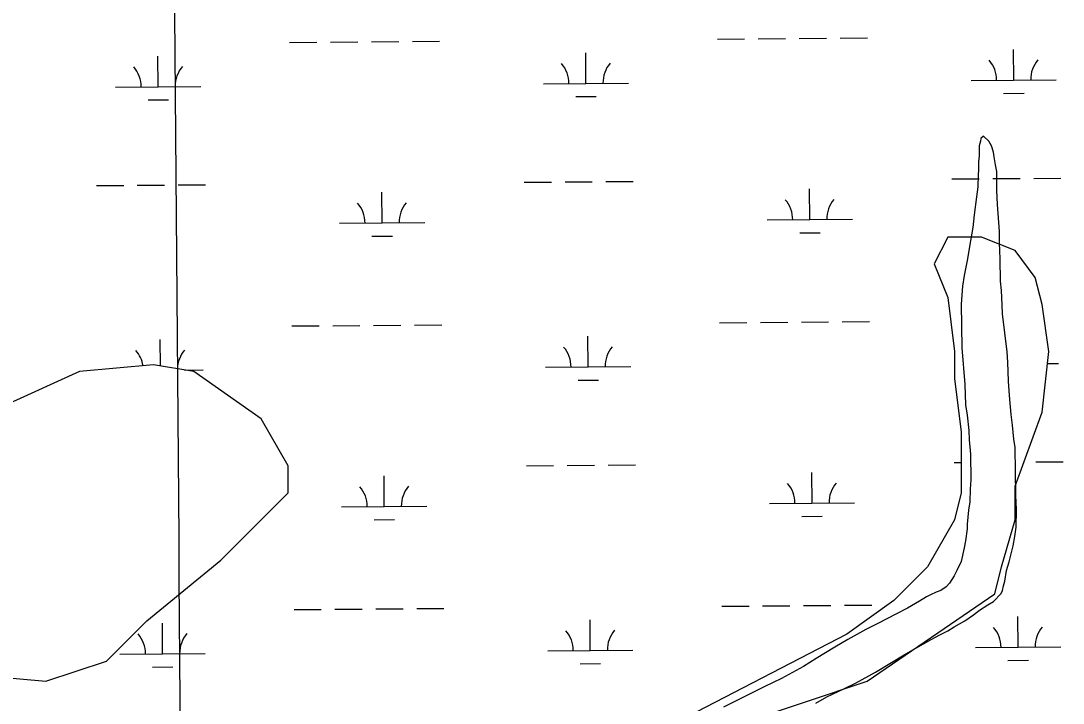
# Model space of a CAD drawing. Extents: x 3540316 to 3578335, y 553172 to 578787.
# Drawn here: x 3560038 to 3561261, y 573651 to 574451 of the extents above; entities that cross this region are included whole.
import ezdxf

# ---------------------------------------------------------------- set-up
doc = ezdxf.new("R2010")
doc.units = 0
for name, color, linetype in [('V-GRID-MAJR', 7, 'Continuous'), ('V-SITE-VEGE', 7, 'Continuous'), ('V-WETL-SWMP', 7, 'Continuous')]:
    doc.layers.add(name, color=color, linetype=linetype)

msp = doc.modelspace()

# ---------------------------------------------------------------- linework, layer by layer
at = {"layer": 'V-GRID-MAJR'}
msp.add_spline([(3560340.269, 558695.246), (3560293.573, 564752.677), (3560246.85, 570813.577), (3560200.127, 576874.4940000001), (3560200.1, 576877.944)], degree=3, dxfattribs=at)
at = {"layer": 'V-SITE-VEGE'}
for p, q in [((3561163.97, 574309.9500000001), (3561162.407, 574304.468)), ((3561164.467, 574313.238), (3561163.97, 574309.9500000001)), ((3561167.703, 574316.008), (3561164.467, 574313.238)), ((3561173.794, 574310.0920000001), (3561167.703, 574316.008)), ((3561177.151, 574304.6770000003), (3561173.794, 574310.0920000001)), ((3561162.407, 574304.468), (3561162.569, 574293.003)), ((3561179.44, 574297.064), (3561177.151, 574304.6770000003)), ((3561180.063, 574291.613), (3561179.44, 574297.064)), ((3561162.569, 574293.003), (3561161.58, 574285.893)), ((3561161.58, 574285.893), (3561161.711, 574276.607)), ((3561181.835, 574282.356), (3561180.063, 574291.613)), ((3561161.711, 574276.607), (3561161.25, 574270.594)), ((3561183.035, 574274.727), (3561181.835, 574282.356)), ((3561183.35, 574252.344), (3561183.035, 574274.727)), ((3561161.25, 574270.594), (3561160.906, 574256.3910000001)), ((3561160.906, 574256.3910000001), (3561159.429, 574244.9040000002)), ((3561184.13, 574235.973), (3561183.35, 574252.344)), ((3561159.429, 574244.9040000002), (3561156.458, 574223.564)), ((3561186.217, 574204.329), (3561184.13, 574235.973)), ((3561156.458, 574223.564), (3561155.028, 574208.8)), ((3561155.028, 574208.8), (3561150.977, 574186.354)), ((3561186.412, 574190.679), (3561186.217, 574204.329)), ((3561150.977, 574186.354), (3561148.997, 574172.1240000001)), ((3561187.223, 574172.1240000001), (3561186.412, 574190.679)), ((3561148.997, 574172.1240000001), (3561144.907, 574152.41)), ((3561187.594, 574145.9180000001), (3561187.223, 574172.1240000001)), ((3561144.907, 574152.41), (3561142.9020000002, 574139.821)), ((3561142.9020000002, 574139.821), (3561141.559, 574119.0520000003)), ((3561188.841, 574135.012), (3561187.594, 574145.9180000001)), ((3561189.627, 574118.096), (3561188.841, 574135.012)), ((3561141.559, 574119.0520000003), (3561142.288, 574067.731)), ((3561189.775, 574107.723), (3561189.627, 574118.096)), ((3561195.325, 574063.023), (3561189.775, 574107.723)), ((3561142.288, 574067.731), (3561145.628, 574024.637)), ((3561196.039, 574051.02), (3561195.325, 574063.023)), ((3561196.904, 574028.643), (3561196.039, 574051.02)), ((3561198.237, 574011.733), (3561196.904, 574028.643)), ((3561145.628, 574024.637), (3561146.517, 574000.623)), ((3561200.193, 573989.373), (3561198.237, 574011.733)), ((3561146.517, 574000.623), (3561148.325, 573988.636)), ((3561148.325, 573988.636), (3561150.22, 573970.642)), ((3561201.463, 573976.829), (3561200.193, 573989.373)), ((3561150.22, 573970.642), (3561150.92, 573959.73)), ((3561203.33, 573960.474), (3561201.463, 573976.829)), ((3561150.92, 573959.73), (3561152.251, 573942.8200000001)), ((3561204.563, 573950.662), (3561203.33, 573960.474)), ((3561152.251, 573942.8200000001), (3561152.679, 573912.792)), ((3561205.364, 573894.428), (3561204.563, 573950.662)), ((3561152.679, 573912.792), (3561151.7430000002, 573901.858)), ((3561151.7430000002, 573901.858), (3561151.4050000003, 573887.108)), ((3561206.14, 573878.056), (3561205.364, 573894.428)), ((3561151.4050000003, 573887.108), (3561149.906, 573877.257)), ((3561149.906, 573877.257), (3561148.501, 573860.855)), ((3561205.89, 573857.302), (3561206.14, 573878.056)), ((3561148.501, 573860.855), (3561148.579, 573855.397)), ((3561204.4080000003, 573846.359), (3561205.89, 573857.302)), ((3561148.579, 573855.397), (3561146.597, 573841.1690000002)), ((3561202.376, 573835.408), (3561204.4080000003, 573846.359)), ((3561145.075, 573832.957), (3561141.4790000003, 573817.0710000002)), ((3561146.597, 573841.1690000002), (3561145.075, 573832.957)), ((3561197.727, 573816.776), (3561202.376, 573835.408)), ((3561136.166, 573806.62), (3561132.984, 573800.0210000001)), ((3561141.4790000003, 573817.0710000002), (3561136.166, 573806.62)), ((3561194.6, 573806.355), (3561197.727, 573816.776)), ((3561132.984, 573800.0210000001), (3561127.64, 573791.753)), ((3561192.595, 573793.768), (3561194.6, 573806.355)), ((3561117.39, 573782.871), (3561111.955, 573781.155)), ((3561123.88, 573787.332), (3561117.39, 573782.871)), ((3561127.64, 573791.753), (3561123.88, 573787.332)), ((3561188.427, 573779.51), (3561190.018, 573782.81)), ((3561190.018, 573782.81), (3561191.034, 573788.286)), ((3561191.034, 573788.286), (3561192.595, 573793.768)), ((3561092.4450000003, 573770.503), (3561078.3680000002, 573762.113)), ((3561100.566, 573775.533), (3561092.4450000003, 573770.503)), ((3561105.448, 573777.786), (3561100.566, 573775.533)), ((3561111.955, 573781.155), (3561105.448, 573777.786)), ((3561172.7800000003, 573766.184), (3561179.279, 573770.098)), ((3561179.279, 573770.098), (3561188.427, 573779.51)), ((3561078.3680000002, 573762.113), (3561064.812, 573755.366)), ((3561156.019, 573754.478), (3561163.038, 573760.0380000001)), ((3561163.038, 573760.0380000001), (3561172.7800000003, 573766.184)), ((3561064.812, 573755.366), (3561044.211, 573744.6980000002)), ((3561133.285, 573740.504), (3561145.747, 573747.232)), ((3561145.747, 573747.232), (3561156.019, 573754.478)), ((3561029.572, 573737.3910000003), (3561008.441, 573725.6230000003)), ((3561044.211, 573744.698), (3561029.572, 573737.3909999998)), ((3561116.489, 573730.981), (3561125.707, 573735.48)), ((3561125.707, 573735.48), (3561133.285, 573740.504)), ((3561008.441, 573725.623), (3560993.2770000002, 573716.672)), ((3561076.397, 573708.568), (3561106.194, 573725.373)), ((3561106.194, 573725.373), (3561116.489, 573730.981)), ((3560993.2770000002, 573716.672), (3560971.0810000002, 573703.251)), ((3560971.0810000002, 573703.251), (3560956.471, 573693.758)), ((3561040.6580000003, 573687.309), (3561076.397, 573708.568)), ((3560956.471, 573693.758), (3560930.4590000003, 573679.738)), ((3561017.36, 573674.421), (3561040.6580000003, 573687.3089999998)), ((3560930.4590000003, 573679.738), (3560910.935, 573670.1780000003)), ((3561003.804, 573667.6730000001), (3561017.36, 573674.421)), ((3560910.935, 573670.178), (3560862.676, 573646.011)), ((3560983.736, 573658.105), (3561003.804, 573667.6730000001)), ((3560970.733, 573650.822), (3560983.736, 573658.105))]:
    msp.add_line(p, q, dxfattribs=at)
at = {"layer": 'V-WETL-SWMP'}
for p, q in [((3560903.299429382, 574430.1891798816), (3560935.298478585, 574430.4358561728)), ((3560951.2980031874, 574430.5591943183), (3560983.297052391, 574430.8058706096)), ((3560999.296576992, 574430.929208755), (3561031.295626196, 574431.175885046)), ((3560353.407768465, 574425.9501403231), (3560385.4068176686, 574426.1968166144)), ((3560401.40634227, 574426.3201547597), (3560433.405391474, 574426.5668310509)), ((3560449.4049160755, 574426.6901691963), (3560481.4039652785, 574426.9368454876)), ((3560497.4034898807, 574427.0601836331), (3560529.4025390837, 574427.3068599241)), ((3560855.300855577, 574429.819165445), (3560887.2999047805, 574430.0658417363)), ((3560199.211512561, 574374.0179599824), (3560198.9340022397, 574410.016886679)), ((3560701.104599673, 574377.8869851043), (3560700.8270893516, 574413.8859118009)), ((3561202.9976867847, 574381.7560102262), (3561202.720176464, 574417.7549369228)), ((3561152.9991724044, 574381.3705785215), (3561252.9962011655, 574382.1414419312)), ((3560149.2129981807, 574373.6325282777), (3560249.2100269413, 574374.4033916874)), ((3560651.106085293, 574377.5015533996), (3560751.1031140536, 574378.2724168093)), ((3560187.330820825, 574358.4949164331), (3560211.330107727, 574358.6799236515)), ((3560689.2239079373, 574362.363941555), (3560713.2231948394, 574362.5489487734)), ((3561191.1169950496, 574366.2329666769), (3561215.1162819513, 574366.4179738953)), ((3560628.588602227, 574261.8925511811), (3560660.587651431, 574262.1392274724)), ((3560676.587176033, 574262.262565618), (3560708.586225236, 574262.5092419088)), ((3560724.585749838, 574262.6325800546), (3560756.584799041, 574262.8792563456)), ((3561130.4816893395, 574265.761576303), (3561162.480738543, 574266.0082525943)), ((3561178.4802631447, 574266.1315907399), (3561210.479312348, 574266.3782670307)), ((3561226.4788369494, 574266.5016051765), (3561258.4778861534, 574266.7482814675)), ((3560126.6955151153, 574258.0235260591), (3560158.6945643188, 574258.2702023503)), ((3560174.6940889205, 574258.3935404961), (3560206.6931381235, 574258.6402167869)), ((3560222.6926627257, 574258.7635549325), (3560254.6917119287, 574259.0102312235)), ((3560461.8874773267, 574214.1761001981), (3560461.609967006, 574250.1750268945)), ((3560963.780564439, 574218.04512532), (3560963.5030541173, 574254.0440520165)), ((3560411.8889629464, 574213.7906684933), (3560511.885991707, 574214.5615319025)), ((3560913.7820500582, 574217.6596936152), (3561013.779078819, 574218.4305570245)), ((3560450.006785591, 574198.6530566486), (3560474.0060724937, 574198.8380638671)), ((3560951.8998727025, 574202.5220817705), (3560975.899159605, 574202.7070889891)), ((3561125.667981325, 574197.6642565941), (3561109.872980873, 574166.0742628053)), ((3561165.1559812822, 574197.6642571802), (3561125.667981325, 574197.6642565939)), ((3561204.6439810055, 574181.86926099), (3561165.1559812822, 574197.6642571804)), ((3561228.335980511, 574150.2782677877), (3561204.6439810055, 574181.86926099)), ((3561109.872980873, 574166.0742628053), (3561125.6679802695, 574126.5862710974)), ((3561236.233980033, 574118.6882743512), (3561228.335980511, 574150.2782677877)), ((3561125.6679802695, 574126.5862710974), (3561133.565979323, 574063.4052841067)), ((3561244.1319792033, 574063.4052857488), (3561236.233980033, 574118.6882743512)), ((3560355.972233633, 574093.285058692), (3560387.9712828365, 574093.5317349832)), ((3560403.970807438, 574093.6550731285), (3560435.9698566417, 574093.9017494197)), ((3560451.9693812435, 574094.0250875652), (3560483.968430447, 574094.2717638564)), ((3560499.9679550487, 574094.395102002), (3560531.9670042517, 574094.641778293)), ((3560857.865320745, 574097.1540838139), (3560889.8643699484, 574097.4007601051)), ((3560905.8638945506, 574097.5240982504), (3560937.862943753, 574097.7707745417)), ((3560953.8624683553, 574097.8941126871), (3560985.861517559, 574098.1407889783)), ((3561001.86104216, 574098.2641271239), (3561033.860091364, 574098.5108034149)), ((3560201.7379977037, 574046.2796865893), (3560201.4984674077, 574077.3518050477)), ((3560703.669064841, 574045.2219034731), (3560703.3915545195, 574081.2208301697)), ((3561133.5659793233, 574063.4052841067), (3561133.5659788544, 574031.8152905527)), ((3561236.233978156, 573992.3273001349), (3561244.1319792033, 574063.4052857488)), ((3560106.8809800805, 574039.7122736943), (3560020.0079795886, 574000.2252804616)), ((3560193.7549801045, 574047.6102733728), (3560106.8809800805, 574039.7122736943)), ((3560241.1399799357, 574039.7122756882), (3560193.7549801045, 574047.6102733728)), ((3560229.991986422, 574041.570391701), (3560251.774492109, 574041.7383100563)), ((3560320.11597903, 573984.4292881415), (3560241.1399799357, 574039.7122756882)), ((3560653.670550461, 574044.8364717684), (3560753.667579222, 574045.6073351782)), ((3561242.573108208, 574049.3762409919), (3561255.5606663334, 574049.4763603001)), ((3560691.788373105, 574029.6988599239), (3560715.7876600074, 574029.8838671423)), ((3561133.5659788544, 574031.8152905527), (3561141.462977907, 573968.634303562)), ((3561204.6439769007, 573905.4543173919), (3561236.2339781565, 573992.3273001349)), ((3560351.705978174, 573929.1462998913), (3560320.11597903, 573984.4292881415)), ((3561141.462977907, 573968.634303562), (3561141.4629768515, 573897.5563180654)), ((3560351.7059777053, 573897.5563063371), (3560351.705978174, 573929.1462998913)), ((3560631.153067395, 573929.2274695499), (3560663.152116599, 573929.4741458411)), ((3560679.1516412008, 573929.5974839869), (3560711.150690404, 573929.8441602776)), ((3560727.150215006, 573929.9674984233), (3560759.149264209, 573930.2141747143)), ((3561133.046154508, 573933.0964946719), (3561141.46297738, 573933.1613788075)), ((3561229.0433021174, 573933.8365235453), (3561261.0423513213, 573934.0831998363)), ((3560464.4519424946, 573881.5110185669), (3560464.174432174, 573917.5099452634)), ((3560966.345029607, 573885.3800436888), (3560966.0675192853, 573921.3789703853)), ((3561204.643976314, 573865.9663254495), (3561204.6439769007, 573905.4543173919)), ((3560272.7299766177, 573818.5803212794), (3560351.7059777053, 573897.5563063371)), ((3561141.4629768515, 573897.5563180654), (3561133.565976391, 573865.966324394)), ((3560414.4534281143, 573881.1255868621), (3560514.450456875, 573881.8964502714)), ((3560916.3465152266, 573884.994611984), (3561016.343543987, 573885.7654753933)), ((3560954.4643378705, 573869.8570001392), (3560978.463624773, 573870.0420073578)), ((3560452.571250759, 573865.9879750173), (3560476.5705376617, 573866.1729822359)), ((3561133.565976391, 573865.966324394), (3561101.974975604, 573810.6833352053)), ((3561188.8489755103, 573810.6833364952), (3561204.643976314, 573865.9663254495)), ((3560185.856975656, 573747.5023344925), (3560272.7299766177, 573818.580321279)), ((3561101.974975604, 573810.6833352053), (3561062.4869750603, 573771.1953426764)), ((3561180.9509750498, 573779.093342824), (3561188.8489755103, 573810.6833364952)), ((3561062.4869750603, 573771.1953426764), (3561007.203974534, 573731.7073499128)), ((3561030.896973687, 573676.4243615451), (3561180.9509750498, 573779.093342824)), ((3560358.536698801, 573760.6199770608), (3560390.5357480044, 573760.866653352)), ((3560406.535272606, 573760.9899914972), (3560438.5343218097, 573761.2366677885)), ((3560454.5338464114, 573761.360005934), (3560486.532895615, 573761.6066822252)), ((3560502.5324202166, 573761.7300203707), (3560534.5314694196, 573761.9766966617)), ((3560860.429785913, 573764.4890021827), (3560892.4288351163, 573764.735678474)), ((3560908.4283597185, 573764.8590166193), (3560940.4274089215, 573765.1056929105)), ((3560956.4269335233, 573765.2290310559), (3560988.4259827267, 573765.4757073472)), ((3561004.425507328, 573765.5990454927), (3561036.424556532, 573765.8457217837)), ((3560138.4719750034, 573700.1173434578), (3560185.8569756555, 573747.5023344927)), ((3560706.2335300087, 573712.556821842), (3560705.956019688, 573748.5557485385)), ((3561208.126617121, 573716.4258469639), (3561207.8491068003, 573752.4247736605)), ((3560204.340442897, 573708.6877967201), (3560204.0629325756, 573744.6867234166)), ((3561007.203974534, 573731.7073499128), (3560304.3209698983, 573368.419413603)), ((3560154.3419285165, 573708.3023650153), (3560254.3389572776, 573709.073228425)), ((3560656.235015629, 573712.1713901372), (3560756.23204439, 573712.942253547)), ((3561158.1281027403, 573716.0404152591), (3561258.1251315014, 573716.8112786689)), ((3560067.3929747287, 573676.4243472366), (3560138.4719750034, 573700.1173434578)), ((3560694.352838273, 573697.0337782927), (3560718.3521251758, 573697.218785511)), ((3561196.2459253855, 573700.9028034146), (3561220.2452122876, 573701.087810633)), ((3559980.5199749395, 573684.3223443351), (3560067.3929747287, 573676.4243472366)), ((3560192.4597511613, 573693.1647531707), (3560216.459038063, 573693.3497603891)), ((3560888.740973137, 573629.0393691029), (3561030.896973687, 573676.4243615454))]:
    msp.add_line(p, q, dxfattribs=at)
for centre, radius, start, end in [((3560143.9665577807, 574374.066901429), 35.24628790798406, 359.6698565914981, 41.21351492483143), ((3560254.449147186, 574374.9185965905), 35.24628790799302, 139.6698534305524, 181.21351176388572), ((3560645.8596448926, 574377.9359265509), 35.24628790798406, 359.6698565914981, 41.21351492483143), ((3560756.3422342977, 574378.7876217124), 35.24628790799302, 139.6698534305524, 181.21351176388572), ((3561147.752732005, 574381.8049516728), 35.24628790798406, 359.6698565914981, 41.21351492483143), ((3561258.2353214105, 574382.6566468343), 35.24628790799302, 139.6698534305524, 181.21351176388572), ((3560406.6425225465, 574214.2250416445), 35.24628790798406, 359.6698565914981, 41.21351492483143), ((3560517.125111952, 574215.0767368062), 35.24628790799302, 139.6698534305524, 181.21351176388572), ((3560908.5356096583, 574218.0940667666), 35.24628790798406, 359.6698565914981, 41.21351492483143), ((3561019.0181990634, 574218.9457619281), 35.24628790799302, 139.6698534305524, 181.21351176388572), ((3560146.5310229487, 574041.4018197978), 35.24628790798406, 8.296662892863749, 41.213514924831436), ((3560257.0136123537, 574042.2535149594), 35.24628790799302, 139.6698534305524, 178.8837625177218), ((3560648.4241100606, 574045.2708449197), 35.24628790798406, 359.6698565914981, 41.21351492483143), ((3560758.906699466, 574046.1225400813), 35.24628790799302, 139.6698534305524, 181.21351176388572), ((3560409.2069877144, 573881.5599600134), 35.24628790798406, 359.6698565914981, 41.21351492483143), ((3560519.68957712, 573882.411655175), 35.24628790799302, 139.6698534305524, 181.21351176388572), ((3560911.1000748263, 573885.4289851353), 35.24628790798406, 359.6698565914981, 41.21351492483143), ((3561021.5826642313, 573886.280680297), 35.24628790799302, 139.6698534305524, 181.21351176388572), ((3560650.988575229, 573712.6057632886), 35.24628790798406, 359.6698565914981, 41.21351492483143), ((3560761.471164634, 573713.4574584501), 35.24628790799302, 139.6698534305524, 181.21351176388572), ((3561152.8816623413, 573716.4747884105), 35.24628790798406, 359.6698565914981, 41.21351492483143), ((3561263.3642517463, 573717.326483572), 35.24628790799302, 139.6698534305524, 181.21351176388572), ((3560149.0954881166, 573708.7367381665), 35.24628790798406, 359.6698565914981, 41.21351492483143), ((3560259.578077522, 573709.5884333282), 35.24628790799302, 139.6698534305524, 181.21351176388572)]:
    msp.add_arc(centre, radius, start, end, dxfattribs=at)

doc.saveas('drawing.dxf')
